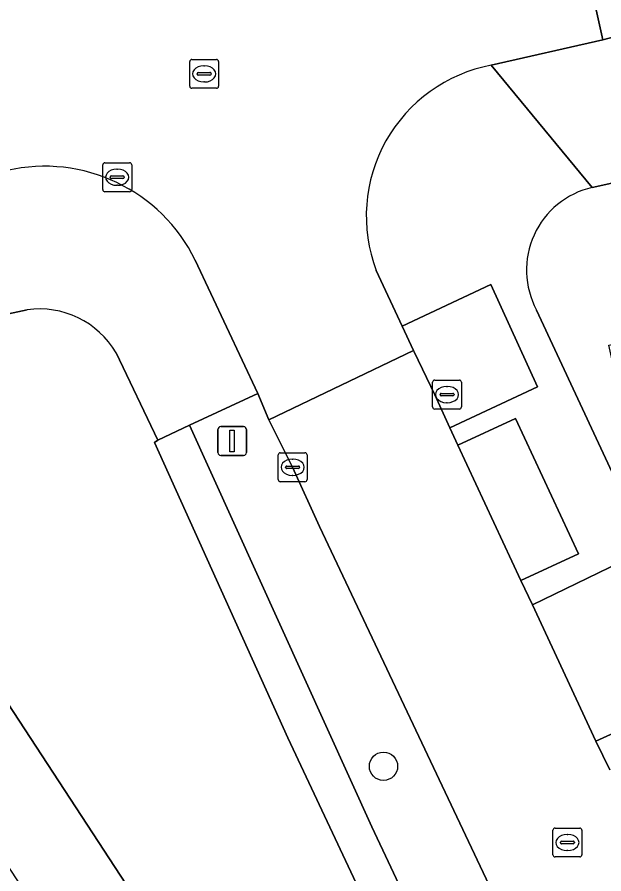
# Model space of a CAD drawing. Extents: x 160030 to 160839, y 385325 to 386450.
# Drawn here: x 160576.99 to 160597.28, y 385843.66 to 385873.29 of the extents above; entities that cross this region are included whole.
import ezdxf

# ---------------------------------------------------------------- set-up
doc = ezdxf.new("R2010")
doc.units = 0
for name, color, linetype in [('IMGEO_Boom', 7, 'Continuous'), ('IMGEO_Groenvoorziening', 7, 'Continuous'), ('IMGEO_Kolk', 7, 'Continuous'), ('IMGEO_Lichtmast', 7, 'Continuous'), ('IMGEO_Parkeervlak_open', 7, 'Continuous'), ('IMGEO_Rijbaan_lokaal_gesloten', 7, 'Continuous'), ('IMGEO_Rijbaan_lokaal_open', 7, 'Continuous'), ('IMGEO_Rioolput', 7, 'Continuous'), ('IMGEO_Voetpad_halfverhard', 7, 'Continuous'), ('IMGEO_Voetpad_open', 7, 'Continuous')]:
    doc.layers.add(name, color=color, linetype=linetype)

msp = doc.modelspace()

# ---------------------------------------------------------------- linework, layer by layer
at = {"layer": 'IMGEO_Boom'}
msp.add_circle((160589.657, 385847.381), 0.489, dxfattribs=at)
at = {"layer": 'IMGEO_Groenvoorziening'}
for points in [[(160623.596, 385872.713), (160623.497, 385873.197), (160623.373, 385873.173), (160622.425, 385872.986), (160601.837, 385868.495), (160596.874, 385867.399)], [(160594.948, 385863.158), (160602.01, 385847.996), (160603.06, 385845.68), (160603.81, 385844.072), (160604.368, 385844.343), (160598.66, 385856.495), (160597.445, 385861.94), (160602.172, 385862.995), (160601.112, 385867.793), (160623.596, 385872.713)], [(160577.337, 385863.171), (160568.827, 385861.348), (160572.177, 385856.403), (160591.68, 385826.597), (160591.709, 385826.616), (160595.425, 385829.067), (160586.344, 385848.363)], [(160586.344, 385848.363), (160581.732, 385858.578), (160581.849, 385858.657), (160580.412, 385861.679)]]:
    msp.add_lwpolyline(points, dxfattribs=at)
for points in [[(160590.299, 385862.601), (160590.698, 385861.764), (160590.722, 385861.712), (160591.427, 385860.225), (160591.952, 385859.085), (160594.989, 385860.505), (160593.373, 385864.039)], [(160594.82, 385840.075), (160587.446, 385855.675), (160586.515, 385857.722), (160585.696, 385859.359), (160585.308, 385860.273), (160582.943, 385859.181), (160589.258, 385845.289), (160597.319, 385828.155), (160599.823, 385829.279)], [(160594.812, 385852.965), (160596.997, 385848.25), (160600.049, 385849.637), (160597.857, 385854.435)]]:
    msp.add_lwpolyline(points, close=True, dxfattribs=at)
for centre, radius, start, end in [((160597.539, 385864.539), 2.936, 103.0894, 208.0613), ((160577.749, 385860.106), 3.093, 30.5738, 97.6606)]:
    msp.add_arc(centre, radius, start, end, dxfattribs=at)
at = {"layer": 'IMGEO_Kolk'}
for p, q in [((160579.947, 385867.326), (160579.947, 385868.178)), ((160580.022, 385868.252), (160580.874, 385868.252)), ((160580.948, 385868.178), (160580.948, 385867.326)), ((160580.206, 385867.746), (160580.206, 385867.758)), ((160580.249, 385867.795), (160580.647, 385867.795)), ((160580.435, 385868.032), (160580.46, 385868.032)), ((160580.69, 385867.758), (160580.69, 385867.746)), ((160580.644, 385867.709), (160580.246, 385867.709)), ((160580.458, 385867.472), (160580.433, 385867.472)), ((160580.874, 385867.252), (160580.022, 385867.252)), ((160591.353, 385859.809), (160591.353, 385860.661)), ((160591.428, 385860.735), (160592.28, 385860.735)), ((160592.354, 385860.661), (160592.354, 385859.809)), ((160591.841, 385860.515), (160591.866, 385860.515)), ((160591.612, 385860.229), (160591.612, 385860.241)), ((160592.05, 385860.192), (160591.652, 385860.192)), ((160591.655, 385860.278), (160592.053, 385860.278)), ((160592.096, 385860.241), (160592.096, 385860.229)), ((160591.864, 385859.955), (160591.839, 385859.955)), ((160592.28, 385859.735), (160591.428, 385859.735)), ((160586.014, 385857.296), (160586.014, 385858.148)), ((160586.089, 385858.222), (160586.941, 385858.222)), ((160586.502, 385858.002), (160586.527, 385858.002)), ((160587.015, 385858.148), (160587.015, 385857.296)), ((160586.273, 385857.716), (160586.273, 385857.728)), ((160586.316, 385857.765), (160586.714, 385857.765)), ((160586.757, 385857.728), (160586.757, 385857.716)), ((160586.711, 385857.679), (160586.313, 385857.679)), ((160586.525, 385857.442), (160586.5, 385857.442)), ((160586.941, 385857.222), (160586.089, 385857.222))]:
    msp.add_line(p, q, dxfattribs=at)
for points in [[(160579.947, 385867.326), (160579.947, 385868.178)], [(160580.022, 385868.252), (160580.874, 385868.252)], [(160580.948, 385868.178), (160580.948, 385867.326)], [(160580.874, 385867.252), (160580.022, 385867.252)], [(160591.353, 385859.809), (160591.353, 385860.661)], [(160591.428, 385860.735), (160592.28, 385860.735)], [(160592.354, 385860.661), (160592.354, 385859.809)], [(160592.28, 385859.735), (160591.428, 385859.735)], [(160586.014, 385857.296), (160586.014, 385858.148)], [(160586.089, 385858.222), (160586.941, 385858.222)], [(160587.015, 385858.148), (160587.015, 385857.296)], [(160586.941, 385857.222), (160586.089, 385857.222)]]:
    msp.add_lwpolyline(points, dxfattribs=at)
for centre, radius, start, end in [((160580.024, 385868.176), 0.0765, 91.552, 178.448), ((160580.024, 385868.176), 0.0765, 91.552, 178.448), ((160580.872, 385868.176), 0.0765, 1.552, 88.448), ((160580.872, 385868.176), 0.0765, 1.552, 88.448), ((160580.246, 385867.755), 0.0403, 85.8775, 175.7526), ((160580.651, 385867.757), 0.0386, 1.7309, 96.639), ((160580.243, 385867.745), 0.0366, 178.938, 274.7102), ((160580.647, 385867.752), 0.043, 264.8664, 352.4533), ((160580.024, 385867.328), 0.0765, 181.552, 268.448), ((160580.024, 385867.328), 0.0765, 181.552, 268.448), ((160580.872, 385867.328), 0.0765, 271.552, 358.448), ((160580.872, 385867.328), 0.0765, 271.552, 358.448), ((160591.43, 385860.659), 0.0765, 91.552, 178.448), ((160591.43, 385860.659), 0.0765, 91.552, 178.448), ((160592.278, 385860.659), 0.0765, 1.552, 88.448), ((160592.278, 385860.659), 0.0765, 1.552, 88.448), ((160591.652, 385860.238), 0.0403, 85.8775, 175.7526), ((160591.649, 385860.228), 0.0366, 178.938, 274.7102), ((160592.053, 385860.235), 0.043, 264.8664, 352.4533), ((160592.057, 385860.24), 0.0386, 1.7309, 96.639), ((160591.43, 385859.811), 0.0765, 181.552, 268.448), ((160591.43, 385859.811), 0.0765, 181.552, 268.448), ((160592.278, 385859.811), 0.0765, 271.552, 358.448), ((160592.278, 385859.811), 0.0765, 271.552, 358.448), ((160586.091, 385858.146), 0.0765, 91.552, 178.448), ((160586.091, 385858.146), 0.0765, 91.552, 178.448), ((160586.939, 385858.146), 0.0765, 1.552, 88.448), ((160586.939, 385858.146), 0.0765, 1.552, 88.448), ((160586.313, 385857.725), 0.0403, 85.8775, 175.7526), ((160586.31, 385857.715), 0.0366, 178.938, 274.7102), ((160586.714, 385857.722), 0.043, 264.8664, 352.4533), ((160586.718, 385857.727), 0.0386, 1.7309, 96.639), ((160586.091, 385857.298), 0.0765, 181.552, 268.448), ((160586.091, 385857.298), 0.0765, 181.552, 268.448), ((160586.939, 385857.298), 0.0765, 271.552, 358.448), ((160586.939, 385857.298), 0.0765, 271.552, 358.448)]:
    msp.add_arc(centre, radius, start, end, dxfattribs=at)
for centre, major_axis, ratio, start_param, end_param in [((160580.434, 385867.752), (-0.387, 0.002), 0.722429, 4.712389, 7.853982), ((160580.459, 385867.752), (-0.39, 0.002), 0.717154, 1.570796, 4.712389), ((160591.84, 385860.235), (-0.387, 0.002), 0.722429, 4.712389, 7.853982), ((160591.865, 385860.235), (-0.39, 0.002), 0.717154, 1.570796, 4.712389), ((160586.501, 385857.722), (-0.387, 0.002), 0.722429, 4.712389, 7.853982), ((160586.526, 385857.722), (-0.39, 0.002), 0.717154, 1.570796, 4.712389)]:
    msp.add_ellipse(centre, major_axis=major_axis, ratio=ratio, start_param=start_param, end_param=end_param, dxfattribs=at)
at = {"layer": 'IMGEO_Lichtmast'}
for p, q in [((160583.928, 385858.229), (160583.928, 385859.029)), ((160583.928, 385859.029), (160583.928, 385858.229)), ((160584.028, 385859.129), (160584.818, 385859.129)), ((160584.818, 385859.129), (160584.028, 385859.129)), ((160584.918, 385859.029), (160584.918, 385858.229)), ((160584.918, 385858.229), (160584.918, 385859.029)), ((160584.818, 385858.129), (160584.028, 385858.129)), ((160584.028, 385858.129), (160584.818, 385858.129))]:
    msp.add_line(p, q, dxfattribs=at)
msp.add_lwpolyline([(160584.348, 385859.004), (160584.498, 385859.004), (160584.498, 385858.254), (160584.348, 385858.254), (160584.348, 385859.004)], dxfattribs=at)
for centre, start, end in [((160584.028, 385859.029), 90, 180), ((160584.028, 385859.029), 90, 180), ((160584.818, 385859.029), 0, 90), ((160584.818, 385859.029), 360, 90), ((160584.028, 385858.229), 180, 270), ((160584.028, 385858.229), 180, 270), ((160584.818, 385858.229), 270, 0), ((160584.818, 385858.229), 270, 0)]:
    msp.add_arc(centre, 0.1, start, end, dxfattribs=at)
at = {"layer": 'IMGEO_Parkeervlak_open'}
msp.add_lwpolyline([(160592.225, 385858.491), (160594.405, 385853.808), (160596.398, 385854.729), (160594.218, 385859.413)], close=True, dxfattribs=at)
at = {"layer": 'IMGEO_Rijbaan_lokaal_gesloten'}
msp.add_lwpolyline([(160626.673, 385885.138), (160624.727, 385884.695), (160605.238, 385880.442), (160601.238, 385879.589), (160596.596, 385878.581), (160595.933, 385878.44), (160597.238, 385872.505), (160597.686, 385872.619)], dxfattribs=at)
at = {"layer": 'IMGEO_Rijbaan_lokaal_open'}
for points in [[(160593.383, 385871.626), (160597.238, 385872.505), (160595.933, 385878.44), (160589.504, 385877.06)], [(160583.147, 385864.878), (160585.308, 385860.273), (160585.696, 385859.359), (160590.698, 385861.764), (160590.299, 385862.601), (160589.407, 385864.531)], [(160597.483, 385847.26), (160596.997, 385848.25), (160594.812, 385852.965), (160594.405, 385853.808), (160592.225, 385858.491), (160591.952, 385859.085), (160591.427, 385860.225), (160590.722, 385861.712), (160590.698, 385861.764), (160585.696, 385859.359), (160586.515, 385857.722), (160587.446, 385855.675), (160594.82, 385840.075), (160599.823, 385829.279)]]:
    msp.add_lwpolyline(points, dxfattribs=at)
for centre, radius, start, end in [((160594.368, 385866.412), 5.306, 100.7032, 200.7647), ((160577.941, 385862.339), 5.792, 26.0001, 103.0226)]:
    msp.add_arc(centre, radius, start, end, dxfattribs=at)
at = {"layer": 'IMGEO_Rioolput'}
for p, q in [((160582.954, 385870.901), (160582.954, 385871.753)), ((160583.029, 385871.827), (160583.881, 385871.827)), ((160583.955, 385871.753), (160583.955, 385870.901)), ((160583.213, 385871.321), (160583.213, 385871.333)), ((160583.256, 385871.37), (160583.654, 385871.37)), ((160583.442, 385871.607), (160583.467, 385871.607)), ((160583.697, 385871.333), (160583.697, 385871.321)), ((160583.651, 385871.284), (160583.253, 385871.284)), ((160583.465, 385871.047), (160583.44, 385871.047)), ((160583.881, 385870.827), (160583.029, 385870.827)), ((160595.592, 385845.245), (160596.444, 385845.245)), ((160595.517, 385844.319), (160595.517, 385845.171)), ((160596.005, 385845.025), (160596.03, 385845.025)), ((160596.518, 385845.171), (160596.518, 385844.319)), ((160595.776, 385844.739), (160595.776, 385844.751)), ((160596.214, 385844.702), (160595.816, 385844.702)), ((160595.819, 385844.788), (160596.217, 385844.788)), ((160596.26, 385844.751), (160596.26, 385844.739)), ((160596.028, 385844.465), (160596.003, 385844.465)), ((160596.444, 385844.245), (160595.592, 385844.245))]:
    msp.add_line(p, q, dxfattribs=at)
for points in [[(160582.954, 385870.901), (160582.954, 385871.753)], [(160583.029, 385871.827), (160583.881, 385871.827)], [(160583.955, 385871.753), (160583.955, 385870.901)], [(160583.881, 385870.827), (160583.029, 385870.827)], [(160595.592, 385845.245), (160596.444, 385845.245)], [(160595.517, 385844.319), (160595.517, 385845.171)], [(160596.518, 385845.171), (160596.518, 385844.319)], [(160596.444, 385844.245), (160595.592, 385844.245)]]:
    msp.add_lwpolyline(points, dxfattribs=at)
for centre, radius, start, end in [((160583.031, 385871.751), 0.0765, 91.552, 178.448), ((160583.031, 385871.751), 0.0765, 91.552, 178.448), ((160583.879, 385871.751), 0.0765, 1.552, 88.448), ((160583.879, 385871.751), 0.0765, 1.552, 88.448), ((160583.253, 385871.33), 0.0403, 85.8775, 175.7526), ((160583.25, 385871.32), 0.0366, 178.938, 274.7102), ((160583.654, 385871.327), 0.043, 264.8664, 352.4533), ((160583.658, 385871.332), 0.0386, 1.7309, 96.639), ((160583.031, 385870.903), 0.0765, 181.552, 268.448), ((160583.031, 385870.903), 0.0765, 181.552, 268.448), ((160583.879, 385870.903), 0.0765, 271.552, 358.448), ((160583.879, 385870.903), 0.0765, 271.552, 358.448), ((160595.594, 385845.169), 0.0765, 91.552, 178.448), ((160595.594, 385845.169), 0.0765, 91.552, 178.448), ((160596.442, 385845.169), 0.0765, 1.552, 88.448), ((160596.442, 385845.169), 0.0765, 1.552, 88.448), ((160595.816, 385844.748), 0.0403, 85.8775, 175.7526), ((160595.813, 385844.738), 0.0366, 178.938, 274.7102), ((160596.217, 385844.745), 0.043, 264.8664, 352.4533), ((160596.221, 385844.75), 0.0386, 1.7309, 96.639), ((160595.594, 385844.321), 0.0765, 181.552, 268.448), ((160595.594, 385844.321), 0.0765, 181.552, 268.448), ((160596.442, 385844.321), 0.0765, 271.552, 358.448), ((160596.442, 385844.321), 0.0765, 271.552, 358.448)]:
    msp.add_arc(centre, radius, start, end, dxfattribs=at)
for centre, major_axis, ratio, start_param, end_param in [((160583.441, 385871.327), (-0.387, 0.002), 0.722429, 4.712389, 7.853982), ((160583.466, 385871.327), (-0.39, 0.002), 0.717154, 1.570796, 4.712389), ((160596.004, 385844.745), (-0.387, 0.002), 0.722429, 4.712389, 7.853982), ((160596.029, 385844.745), (-0.39, 0.002), 0.717154, 1.570796, 4.712389)]:
    msp.add_ellipse(centre, major_axis=major_axis, ratio=ratio, start_param=start_param, end_param=end_param, dxfattribs=at)
at = {"layer": 'IMGEO_Voetpad_halfverhard'}
msp.add_lwpolyline([(160589.258, 385845.289), (160582.943, 385859.181), (160581.849, 385858.657), (160581.732, 385858.578), (160586.344, 385848.363), (160595.425, 385829.067), (160601.096, 385817.017), (160601.208, 385817.069), (160602.293, 385817.581), (160597.319, 385828.155)], close=True, dxfattribs=at)
at = {"layer": 'IMGEO_Voetpad_open'}
for points in [[(160597.686, 385872.619), (160597.238, 385872.505), (160593.383, 385871.626), (160596.874, 385867.399), (160601.837, 385868.495), (160622.425, 385872.986)], [(160596.874, 385867.399), (160593.383, 385871.626)], [(160580.412, 385861.679), (160581.849, 385858.657), (160582.943, 385859.181), (160585.308, 385860.273), (160583.147, 385864.878)], [(160589.407, 385864.531), (160590.299, 385862.601), (160593.373, 385864.039), (160594.989, 385860.505), (160591.952, 385859.085), (160592.225, 385858.491), (160594.218, 385859.413), (160596.398, 385854.729), (160594.405, 385853.808), (160594.812, 385852.965), (160597.857, 385854.435)], [(160556.95, 385858.654), (160558.524, 385859.023), (160565.636, 385860.622), (160568.827, 385861.348), (160577.337, 385863.171)], [(160610.345, 385830.058), (160605.255, 385840.973), (160603.81, 385844.072), (160603.06, 385845.68), (160602.01, 385847.996), (160594.948, 385863.158)], [(160600.049, 385849.637), (160596.997, 385848.25), (160597.483, 385847.26)]]:
    msp.add_lwpolyline(points, dxfattribs=at)
msp.add_lwpolyline([(160572.177, 385856.403), (160568.827, 385861.348), (160565.636, 385860.622), (160566.768, 385858.861), (160570.625, 385853.173), (160581.885, 385835.921), (160586.954, 385828.168), (160580.186, 385823.589), (160582.292, 385820.407), (160591.68, 385826.597)], close=True, dxfattribs=at)
for centre, radius, start, end in [((160594.368, 385866.412), 5.306, 100.7032, 200.7647), ((160577.941, 385862.339), 5.792, 26.0001, 103.0226), ((160597.539, 385864.539), 2.936, 103.0894, 208.0613), ((160577.749, 385860.106), 3.093, 30.5738, 97.6606)]:
    msp.add_arc(centre, radius, start, end, dxfattribs=at)

doc.saveas('drawing.dxf')
